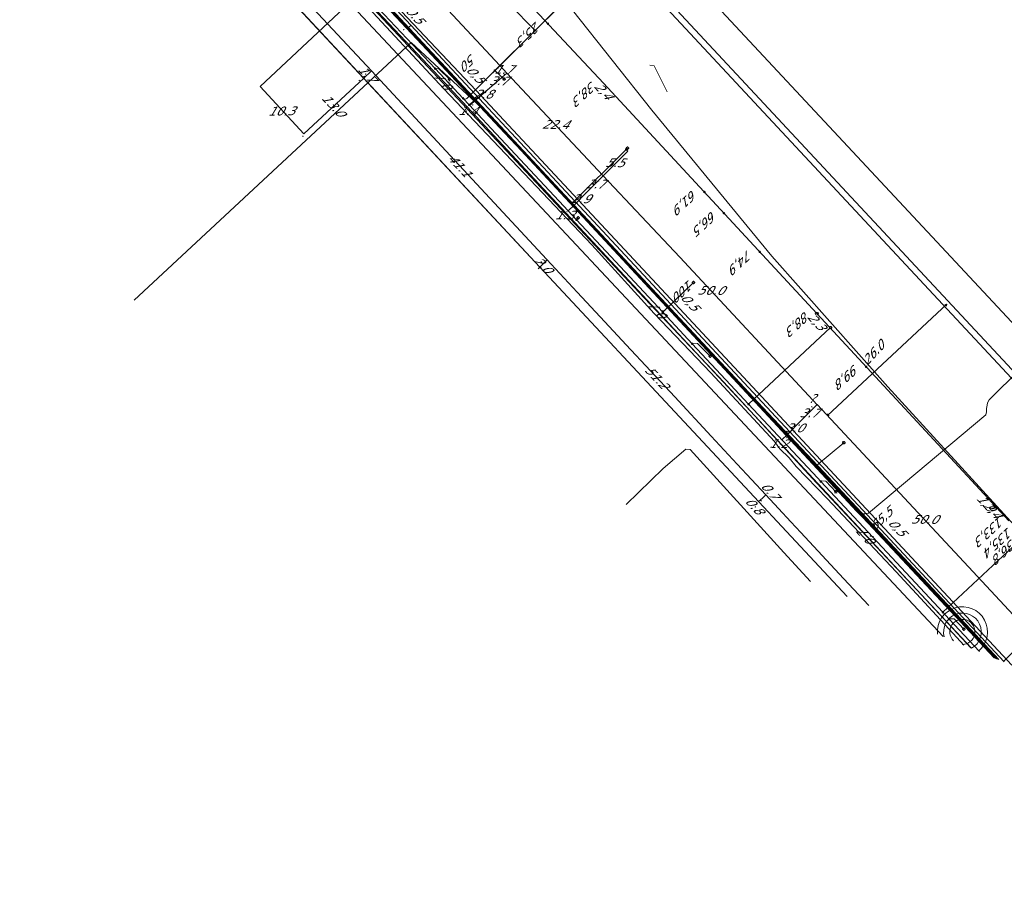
# Model space of a CAD drawing. Header units: metres. Extents: x 124576 to 133557, y 395865 to 402386.
# Tile 303 of 447: x 129149 to 129306, y 401249 to 401387. Entities that reach past the tile are written whole.
import ezdxf
from ezdxf.enums import TextEntityAlignment as Align

# ---------------------------------------------------------------- set-up
doc = ezdxf.new("R2010")
doc.units = ezdxf.units.M
doc.header["$MEASUREMENT"] = 0
for name, color, linetype, lineweight, true_color in [('LG_Datatransport_Blauw_Glas_Zuid', 3, 'Continuous', 13, 0x00ff00), ('LG_Datatransport_Bt_Nederland_NV', 3, 'Continuous', 13, 0x00ff00), ('LG_Datatransport_Eurofiber_Nederland_BV', 3, 'Continuous', 13, 0x00ff00), ('LG_Datatransport_Gebroeders_Van_der_Donk_BV_(FTTX)', 3, 'Continuous', 13, 0x00ff00), ('LG_Datatransport_KPN_BV', 3, 'Continuous', 13, 0x00ff00), ('LG_Datatransport_Tele2_Nederland_BV', 3, 'Continuous', 13, 0x00ff00), ('LG_Datatransport_Ziggo_BV', 3, 'Continuous', 13, 0x00ff00), ('LG_Laag_Spanning_Enexis_Netbeheer_BV', 7, 'Continuous', 13, 0x960000), ('LG_Midden_Spanning_Eneco_Wind', 7, 'Continuous', 13, 0xd20000), ('LG_Midden_Spanning_Enexis_Netbeheer_BV', 7, 'Continuous', 13, 0xd20000), ('LG_Riool_Vrij_Verval_Gemeente_Tilburg_Ruimtelijke_Uitvoering', 7, 'Continuous', 13, 0xca00a0), ('LG_unet-4_Brabant_Water', 5, 'Continuous', 13, 0x0000ff), ('LG_warmte_Ennatuurlijk_BV', 7, 'Continuous', 13, 0x008080), ('LG_Water_Gemeente_Tilburg_Ruimtelijke_Uitvoering', 5, 'Continuous', 13, 0x0000ff), ('MV_warmte_lijn', 7, 'Continuous', 0, 0x008080)]:
    doc.layers.add(name, color=color, linetype=linetype, lineweight=lineweight, true_color=true_color)
for name, color, linetype, lineweight in [('LG_Datatransport_P_KPN_BV', 7, 'Continuous', 0), ('LG_Laag_Spanning_P_Enexis_Netbeheer_BV', 7, 'Continuous', 0), ('LG_Laag_Spanning_P_Gemeente_Tilburg_Ruimtelijke_Uitvoering', 7, 'Continuous', 0), ('LG_Midden_Spanning_P_Enexis_Netbeheer_BV', 7, 'Continuous', 0), ('LG_n00003_Spitters_Electrotechniek_BV', 7, 'Continuous', 13), ('LG_unet-4_P_Brabant_Water', 7, 'Continuous', 0), ('MV_Datatransport', 7, 'Continuous', 0), ('MV_Laag_Spanning', 7, 'Continuous', 0), ('MV_Laag_Spanning_lijn', 7, 'Continuous', 0), ('MV_Laag_Spanning_pijl', 7, 'Continuous', 0), ('MV_Midden_Spanning', 7, 'Continuous', 0), ('MV_Midden_Spanning_lijn', 7, 'Continuous', 0), ('MV_Midden_Spanning_pijl', 7, 'Continuous', 0), ('MV_warmte', 7, 'Continuous', 0)]:
    doc.layers.add(name, color=color, linetype=linetype, lineweight=lineweight)
doc.styles.add('Klic_Annotatie', font='verdanai.ttf', dxfattribs={"oblique": 20, "height": 1.4})

# ---------------------------------------------------------------- blocks, each defined once
blk = doc.blocks.new('Mof')
at = {"layer": 'LG_Laag_Spanning_P_Enexis_Netbeheer_BV'}
h = blk.add_hatch(color=256, dxfattribs=at)
edge = h.paths.add_edge_path()
edge.add_arc((0, 0), 2, 0, 360)
blk = doc.blocks.new('Mof_1')
at = {"layer": 'LG_Midden_Spanning_P_Enexis_Netbeheer_BV'}
h = blk.add_hatch(color=256, dxfattribs=at)
edge = h.paths.add_edge_path()
edge.add_arc((0, 0), 2, 0, 360)
blk = doc.blocks.new('Streetlight')
at = {"layer": 'LG_Laag_Spanning_P_Enexis_Netbeheer_BV'}
for p, q in [((-1.8, 1.8), (-1.1, 1.1)), ((0, 2.5), (0, 1.5)), ((1.8, 1.8), (1.1, 1.1)), ((-1.1, -1.1), (-1.8, -1.8)), ((0, -1.5), (0, -2.5)), ((1.1, -1.1), (1.8, -1.8))]:
    blk.add_line(p, q, dxfattribs=at)
at = {"layer": 'LG_Laag_Spanning_P_Enexis_Netbeheer_BV', "flags": 128}
for points in [[(-2.5, 0), (-1.5, 0)], [(1.5, 0), (2.5, 0)]]:
    blk.add_lwpolyline(points, dxfattribs=at)
at = {"layer": 'LG_Laag_Spanning_P_Enexis_Netbeheer_BV'}
blk.add_circle((0, 0), 1.5, dxfattribs=at)
blk = doc.blocks.new('m_pijl')
at = {"layer": 'MV_Laag_Spanning_pijl'}
blk.add_hatch(color=7, dxfattribs=at).paths.add_polyline_path([(-1, -0.3), (-1, 0), (-1, 0.3), (0, 0)])
at = {"layer": 'MV_Laag_Spanning_pijl', "flags": 128}
blk.add_lwpolyline([(-1, 0), (-1, 0.3), (0, 0), (-1, -0.3), (-1, 0)], close=True, dxfattribs=at)
blk = doc.blocks.new('m_pijl_1')
at = {"layer": 'MV_Midden_Spanning_pijl'}
blk.add_hatch(color=7, dxfattribs=at).paths.add_polyline_path([(-1, -0.3), (-1, 0), (-1, 0.3), (0, 0)])
at = {"layer": 'MV_Midden_Spanning_pijl', "flags": 128}
blk.add_lwpolyline([(-1, 0), (-1, 0.3), (0, 0), (-1, -0.3), (-1, 0)], close=True, dxfattribs=at)
blk = doc.blocks.new('Afsluiter_2')
at = {"layer": 'LG_unet-4_P_Brabant_Water'}
blk.add_line((0, -2.5), (0, 2.5), dxfattribs=at)
blk.add_solid([(-0.25, 2.5), (0.25, 2.5), (-0.25, -2.5), (0.25, -2.5)], dxfattribs=at)
blk = doc.blocks.new('Onbekend_3')
at = {"layer": 'LG_Datatransport_P_KPN_BV'}
blk.add_hatch(color=256, dxfattribs=at).paths.add_polyline_path([(-0.3, -1.1, -0.262633), (0.2, 0.2), (0.6, 0.5, 0.379827), (0.7, 1.3), (0.7, 1.3, 0.228508), (0, 1.5), (0, 1.5, 0.459053), (-0.8, 0.8), (-1.3, 0.9, -0.414214), (-0.1, 2, -0.243799), (1.1, 1.5, -0.379827), (0.9, 0.1), (0.5, -0.2, 0.262633), (0.2, -1.1), (-0.2, -1.1)])
blk.add_circle((0, 0), 2.5, dxfattribs=at)
at = {"layer": 'LG_Datatransport_P_KPN_BV', "extrusion": (0, 0, -1)}
blk.add_solid([(0.3, -2.1), (-0.2, -2.1), (0.3, -1.5), (-0.2, -1.5)], dxfattribs=at)
blk = doc.blocks.new('Mof_2')
at = {"layer": 'LG_Datatransport_P_KPN_BV'}
h = blk.add_hatch(color=256, dxfattribs=at)
edge = h.paths.add_edge_path()
edge.add_arc((0, 0), 2, 0, 360)

msp = doc.modelspace()

# ---------------------------------------------------------------- linework, layer by layer
at = {"layer": 'LG_Datatransport_Blauw_Glas_Zuid', "flags": 128}
msp.add_lwpolyline([(129199.8, 401396.7), (129212.9, 401382.7), (129226.1, 401368.6), (129242.8, 401350.9), (129253.1, 401339.8), (129276.9, 401314.6), (129304.83, 401284.7)], dxfattribs=at)
at = {"layer": 'LG_Datatransport_Bt_Nederland_NV', "flags": 128}
msp.add_lwpolyline([(129178.61, 401416.82), (129247.55, 401343.19), (129261, 401328.96), (129275.79, 401312.87), (129300.47, 401286.51)], dxfattribs=at)
msp.add_lwpolyline([(129178.61, 401416.82), (129247.55, 401343.19), (129261, 401328.96), (129275.79, 401312.87), (129300.47, 401286.51)], dxfattribs=at)
at = {"layer": 'LG_Datatransport_Eurofiber_Nederland_BV', "flags": 128}
for points in [[(129158.22, 401441.27), (129159.66, 401440.64), (129160.05, 401440.31), (129160.43, 401439.97), (129160.81, 401439.63), (129161.18, 401439.28), (129161.55, 401438.92), (129161.91, 401438.56), (129162.27, 401438.2), (129162.62, 401437.82), (129162.96, 401437.45), (129163.3, 401437.06), (129179.08, 401420.14), (129181.05, 401418.02), (129183.14, 401415.78), (129210.42, 401386.53), (129305.71, 401284.33)], [(129158.22, 401441.27), (129159.66, 401440.64), (129160.05, 401440.31), (129160.43, 401439.97), (129160.81, 401439.63), (129161.18, 401439.28), (129161.55, 401438.92), (129161.91, 401438.56), (129162.27, 401438.2), (129162.62, 401437.82), (129162.96, 401437.45), (129163.3, 401437.06), (129179.08, 401420.14), (129181.05, 401418.02), (129183.14, 401415.78), (129210.42, 401386.53), (129305.71, 401284.33)], [(129183.14, 401415.78), (129210.42, 401386.53), (129305.71, 401284.33)], [(129183.14, 401415.78), (129210.42, 401386.53), (129305.71, 401284.33)]]:
    msp.add_lwpolyline(points, dxfattribs=at)
at = {"layer": 'LG_Datatransport_Gebroeders_Van_der_Donk_BV_(FTTX)', "flags": 128}
msp.add_lwpolyline([(129175.78, 401419.84), (129216.54, 401376.62), (129300.38, 401286.55)], dxfattribs=at)
at = {"layer": 'LG_Datatransport_KPN_BV', "flags": 128}
for points in [[(129178.05, 401420.29), (129178.86, 401419.41), (129179.99, 401418.19), (129182.56, 401415.43), (129220.71, 401374.52), (129249.49, 401343.66), (129304.24, 401284.94)], [(129306.92, 401283.83), (129250.37, 401344.48), (129221.59, 401375.34), (129185.11, 401414.01), (129183.34, 401415.95), (129179.58, 401420.06)], [(129275.85, 401339.8), (129241.87, 401376.53), (129209.55, 401411.02)], [(129306.44, 401306.81), (129304.5, 401308.91), (129275.85, 401339.8)]]:
    msp.add_lwpolyline(points, dxfattribs=at)
at = {"layer": 'LG_Datatransport_Tele2_Nederland_BV', "flags": 128}
for points in [[(129304.51, 401284.83), (129195.12, 401402.15), (129195.15, 401403.42), (129193.88, 401403.48), (129190.8, 401406.8), (129184.45, 401413.57), (129159.6, 401439.9), (129155.5, 401442.9), (129150.1, 401446), (129146.5, 401447.4), (129141, 401448.7), (129135.9, 401449.2), (129127.7, 401449.2), (129123.6, 401448.2), (129122.2, 401448.4), (129120.1, 401450.9), (129112, 401459.1), (129110.9, 401458.8), (129083.7, 401433.5), (129060.9, 401412.2)], [(129304.53, 401284.82), (129195.11, 401402.23), (129195.15, 401403.42)], [(129304.51, 401284.83), (129212.7, 401383.3), (129195.12, 401402.15)]]:
    msp.add_lwpolyline(points, dxfattribs=at)
at = {"layer": 'LG_Datatransport_Ziggo_BV', "flags": 128}
for points in [[(128959.21, 401645.43), (128964.42, 401643.76), (128969.96, 401640.91), (128974.73, 401637.45), (128999.34, 401611.49), (129089.74, 401514.63), (129104.27, 401528.74), (129109.6, 401523.27), (129139.59, 401493.28), (129187.92, 401442.02), (129202.23, 401426.67), (129219.43, 401407.93), (129230.62, 401396.14), (129249.54, 401372.19), (129268.7, 401348.96), (129287.15, 401328.12), (129320.18, 401292), (129341.05, 401269.64)], [(128959.21, 401645.43), (128964.42, 401643.76), (128969.96, 401640.91), (128974.73, 401637.45), (128999.34, 401611.49), (129089.74, 401514.63), (129104.27, 401528.74), (129109.6, 401523.27), (129139.59, 401493.28), (129187.92, 401442.02), (129202.23, 401426.67), (129219.43, 401407.93), (129230.62, 401396.14), (129249.54, 401372.19), (129268.7, 401348.96), (129287.15, 401328.12), (129320.18, 401292), (129341.05, 401269.64)], [(129341.05, 401269.64), (129320.18, 401292), (129287.15, 401328.12), (129268.7, 401348.96), (129249.54, 401372.19), (129230.62, 401396.14), (129219.43, 401407.93), (129202.23, 401426.67), (129187.92, 401442.02), (129139.59, 401493.28), (129109.6, 401523.27), (129104.27, 401528.74), (129089.74, 401514.63)], [(129341.05, 401269.64), (129320.18, 401292), (129287.15, 401328.12), (129268.7, 401348.96), (129249.54, 401372.19), (129230.62, 401396.14), (129219.43, 401407.93), (129202.23, 401426.67), (129187.92, 401442.02), (129139.59, 401493.28), (129109.6, 401523.27), (129104.27, 401528.74), (129089.74, 401514.63)], [(129341.05, 401269.64), (129320.18, 401292), (129287.15, 401328.12), (129268.7, 401348.96), (129249.54, 401372.19), (129230.62, 401396.14), (129219.43, 401407.93), (129202.23, 401426.67), (129187.92, 401442.02), (129139.59, 401493.28), (129109.6, 401523.27), (129104.27, 401528.74), (129089.74, 401514.63)]]:
    msp.add_lwpolyline(points, dxfattribs=at)
at = {"layer": 'LG_Laag_Spanning_Enexis_Netbeheer_BV'}
for p, q in [((129230.96, 401384.92), (129226.9, 401389.04)), ((129224.54, 401378.53), (129226.03, 401377.18)), ((129220.47, 401373.05), (129219.49, 401374.1)), ((129219.89, 401373.96), (129219.49, 401374.1)), ((129220.47, 401373.05), (129219.49, 401374.1)), ((129236.87, 401357.42), (129245.46, 401365.95)), ((129245.46, 401365.95), (129245.67, 401366.16)), ((129237.54, 401354.77), (129237.82, 401355.06)), ((129251.29, 401340.04), (129256.21, 401344.76)), ((129264.98, 401325.37), (129278.05, 401337.58)), ((129275.77, 401315.62), (129280.15, 401319.25)), ((129295.93, 401292.23), (129307.87, 401303.39))]:
    msp.add_line(p, q, dxfattribs=at)
at = {"layer": 'LG_Laag_Spanning_Enexis_Netbeheer_BV', "flags": 128}
for points in [[(129219.49, 401374.1), (129215.04, 401378.83), (129202.39, 401392.31), (129194.38, 401400.86), (129180.01, 401416.18), (129173.99, 401422.59), (129164.88, 401432.32), (129163.35, 401433.96), (129158.82, 401438.79), (129157.45, 401440.25), (129157.38, 401440.33), (129155.95, 401441.57), (129155.6, 401441.8), (129154.32, 401442.57), (129153.05, 401443.27), (129152.8, 401443.55), (129152.76, 401443.92), (129152.78, 401443.97), (129152.85, 401444.21)], [(129178.41, 401420.24), (129179.32, 401419.26), (129204.47, 401392.23), (129236.87, 401357.42), (129275.77, 401315.62), (129304.11, 401285.17), (129304.38, 401284.89)], [(129178.41, 401420.24), (129179.32, 401419.26), (129204.47, 401392.23), (129236.87, 401357.42), (129275.77, 401315.62), (129304.11, 401285.17), (129304.38, 401284.89)], [(129219.49, 401374.1), (129215.04, 401378.83), (129202.39, 401392.31)], [(129237.39, 401391.31), (129230.96, 401384.92), (129224.54, 401378.53), (129220.08, 401374.09), (129219.89, 401373.96), (129219.49, 401374.1)], [(129219.89, 401373.96), (129220.08, 401374.09), (129228.24, 401382.21), (129237.39, 401391.31), (129237.48, 401391.45)], [(129219.89, 401373.96), (129220.08, 401374.09), (129228.24, 401382.21), (129237.39, 401391.31), (129237.48, 401391.45)], [(129219.89, 401373.96), (129220.08, 401374.09), (129228.24, 401382.21), (129237.39, 401391.31), (129237.48, 401391.45)], [(129219.89, 401373.96), (129220.08, 401374.09), (129228.24, 401382.21), (129237.39, 401391.31), (129237.48, 401391.45)], [(129219.89, 401373.96), (129220.08, 401374.09), (129228.24, 401382.21), (129237.39, 401391.31), (129237.48, 401391.45)], [(129237.48, 401391.45), (129237.39, 401391.31), (129230.96, 401384.92), (129224.54, 401378.53), (129220.08, 401374.09), (129219.89, 401373.96)], [(129215.04, 401378.83), (129215.64, 401378.82), (129217.3, 401377.16)], [(129301.78, 401285.96), (129296.95, 401291.14), (129295.93, 401292.23), (129293.04, 401295.33), (129276.48, 401313.06), (129275.94, 401313.63), (129264.98, 401325.37), (129262.12, 401328.44), (129256, 401334.99), (129251.29, 401340.04), (129243.03, 401348.89), (129237.54, 401354.77), (129235.53, 401356.92), (129223.96, 401369.32), (129222.6, 401370.78), (129220.47, 401373.05)], [(129301.78, 401285.96), (129296.95, 401291.14), (129295.93, 401292.23), (129293.04, 401295.33), (129276.48, 401313.06), (129275.94, 401313.63), (129264.98, 401325.37), (129262.12, 401328.44), (129256, 401334.99), (129251.29, 401340.04), (129243.03, 401348.89), (129237.54, 401354.77), (129235.53, 401356.92), (129223.96, 401369.32), (129222.6, 401370.78), (129220.47, 401373.05)], [(129256, 401334.99), (129256.1, 401335.08), (129256.82, 401335.07), (129258.85, 401333.04)], [(129276.48, 401313.06), (129276.59, 401313.17), (129277.27, 401313.12), (129278.88, 401311.42)], [(129296.95, 401291.14), (129297.03, 401291.21), (129297.74, 401291.18), (129299.27, 401289.54)]]:
    msp.add_lwpolyline(points, dxfattribs=at)
at = {"layer": 'LG_Laag_Spanning_P_Gemeente_Tilburg_Ruimtelijke_Uitvoering'}
for radius, start, end in [(4, 309.8462, 184.9996), (3, 299.3075, 195.5384), (2, 269.6228, 225.2231)]:
    msp.add_arc((129299.04, 401289.11), radius, start, end, dxfattribs=at)
at = {"layer": 'LG_Midden_Spanning_Eneco_Wind', "flags": 128}
msp.add_lwpolyline([(129274.86, 401297.16), (129270.57, 401301.73), (129255.65, 401318.15), (129255, 401318.23), (129251.39, 401315.12), (129245.46, 401309.38)], dxfattribs=at)
at = {"layer": 'LG_Midden_Spanning_Enexis_Netbeheer_BV'}
for p, q in [((129231.73, 401347.22), (129180.72, 401401.92)), ((129231.73, 401347.22), (129180.72, 401401.92)), ((129231.73, 401347.22), (129180.72, 401401.92)), ((129231.73, 401347.22), (129180.72, 401401.92)), ((129280.66, 401294.74), (129231.73, 401347.22)), ((129280.66, 401294.74), (129231.73, 401347.22)), ((129280.66, 401294.74), (129231.73, 401347.22)), ((129280.66, 401294.74), (129231.73, 401347.22))]:
    msp.add_line(p, q, dxfattribs=at)
at = {"layer": 'LG_Midden_Spanning_Enexis_Netbeheer_BV', "flags": 128}
for points in [[(129280.66, 401294.74), (129231.73, 401347.22), (129180.72, 401401.92), (129146.89, 401438.2), (129146.04, 401438.23), (129126.22, 401419.74), (129120.52, 401414.42), (129119.95, 401413.89), (129119.1, 401413.92), (129100.33, 401432.02), (129099.32, 401432.99), (129098.48, 401433.85), (129091.78, 401441), (129089.21, 401443.74), (129088.37, 401443.77), (129088.36, 401443.77)], [(129280.66, 401294.74), (129231.73, 401347.22), (129180.72, 401401.92), (129146.89, 401438.2), (129146.04, 401438.23), (129126.22, 401419.74), (129120.52, 401414.42), (129119.95, 401413.89), (129119.1, 401413.92), (129100.33, 401432.02), (129099.32, 401432.99), (129098.48, 401433.85), (129091.78, 401441), (129089.21, 401443.74), (129088.37, 401443.77), (129088.36, 401443.77)], [(129338.18, 401304.93), (129231.57, 401419.22), (129221.52, 401429.67), (129214.73, 401436.96)], [(129178.28, 401420.21), (129178.52, 401420.06), (129304.63, 401284.78)], [(129178.28, 401420.21), (129178.52, 401420.06), (129304.63, 401284.78)], [(129390.15, 401249.22), (129363.67, 401277.62), (129359.03, 401282.59), (129344.76, 401297.87), (129343.54, 401299.18), (129338.22, 401304.88), (129338.18, 401304.93), (129231.57, 401419.22)], [(129390.15, 401249.22), (129363.67, 401277.62), (129359.03, 401282.59), (129344.76, 401297.87), (129343.54, 401299.18), (129338.22, 401304.88), (129338.18, 401304.93), (129231.57, 401419.22)], [(129390.15, 401249.22), (129363.67, 401277.62), (129359.03, 401282.59), (129344.76, 401297.87), (129343.54, 401299.18), (129338.22, 401304.88), (129338.18, 401304.93), (129231.57, 401419.22)], [(129231.57, 401419.22), (129338.18, 401304.93), (129338.22, 401304.88), (129343.54, 401299.18), (129344.76, 401297.87), (129359.03, 401282.59), (129363.67, 401277.62), (129390.15, 401249.22)], [(129231.57, 401419.22), (129338.18, 401304.93), (129338.22, 401304.88), (129343.54, 401299.18), (129344.76, 401297.87), (129359.03, 401282.59), (129363.67, 401277.62), (129390.15, 401249.22)], [(129231.57, 401419.22), (129338.18, 401304.93), (129338.22, 401304.88), (129343.54, 401299.18), (129344.76, 401297.87), (129359.03, 401282.59), (129363.67, 401277.62), (129390.15, 401249.22)], [(129231.57, 401419.22), (129338.18, 401304.93), (129338.22, 401304.88), (129343.54, 401299.18), (129344.76, 401297.87), (129359.03, 401282.59), (129363.67, 401277.62), (129390.15, 401249.22)], [(129280.66, 401294.74), (129231.73, 401347.22), (129180.72, 401401.92)], [(129280.66, 401294.74), (129231.73, 401347.22), (129180.72, 401401.92)], [(129280.66, 401294.74), (129231.73, 401347.22), (129180.72, 401401.92)]]:
    msp.add_lwpolyline(points, dxfattribs=at)
at = {"layer": 'LG_n00003_Spitters_Electrotechniek_BV'}
for p, q in [((129216.43, 401375.63), (129202.17, 401390.95)), ((129202.17, 401390.95), (129216.43, 401375.63)), ((129202.17, 401390.95), (129216.43, 401375.63)), ((129216.43, 401375.63), (129202.17, 401390.95)), ((129240, 401350.79), (129216.43, 401375.63)), ((129216.43, 401375.63), (129240, 401350.79)), ((129216.43, 401375.63), (129240, 401350.79)), ((129240, 401350.79), (129216.43, 401375.63)), ((129249.92, 401339.83), (129240, 401350.79)), ((129240, 401350.79), (129249.92, 401339.83)), ((129240, 401350.79), (129249.92, 401339.83)), ((129249.92, 401339.83), (129240, 401350.79)), ((129258.95, 401330.4), (129249.92, 401339.83)), ((129249.92, 401339.83), (129258.95, 401330.4)), ((129249.92, 401339.83), (129258.95, 401330.4)), ((129258.95, 401330.4), (129249.92, 401339.83)), ((129269.09, 401319.42), (129258.95, 401330.4)), ((129258.95, 401330.4), (129269.09, 401319.42)), ((129258.95, 401330.4), (129269.09, 401319.42)), ((129269.09, 401319.42), (129258.95, 401330.4)), ((129269.96, 401318.27), (129269.09, 401319.42)), ((129269.09, 401319.42), (129269.96, 401318.27)), ((129269.09, 401319.42), (129269.96, 401318.27)), ((129269.96, 401318.27), (129269.09, 401319.42)), ((129271.43, 401316.81), (129269.96, 401318.27)), ((129269.96, 401318.27), (129271.43, 401316.81)), ((129269.96, 401318.27), (129271.43, 401316.81)), ((129271.43, 401316.81), (129269.96, 401318.27)), ((129272.58, 401315.48), (129271.43, 401316.81)), ((129271.43, 401316.81), (129272.58, 401315.48)), ((129271.43, 401316.81), (129272.58, 401315.48)), ((129272.58, 401315.48), (129271.43, 401316.81)), ((129277.49, 401310.35), (129272.58, 401315.48)), ((129272.58, 401315.48), (129277.49, 401310.35)), ((129272.58, 401315.48), (129277.49, 401310.35)), ((129277.49, 401310.35), (129272.58, 401315.48)), ((129288.49, 401298.66), (129277.49, 401310.35)), ((129277.49, 401310.35), (129288.49, 401298.66)), ((129277.49, 401310.35), (129288.49, 401298.66)), ((129288.49, 401298.66), (129277.49, 401310.35)), ((129298.15, 401288.19), (129288.49, 401298.66)), ((129288.49, 401298.66), (129298.15, 401288.19)), ((129288.49, 401298.66), (129298.15, 401288.19)), ((129298.15, 401288.19), (129288.49, 401298.66)), ((129299.27, 401287.01), (129298.15, 401288.19)), ((129298.15, 401288.19), (129299.27, 401287.01)), ((129298.15, 401288.19), (129299.27, 401287.01)), ((129299.27, 401287.01), (129298.15, 401288.19))]:
    msp.add_line(p, q, dxfattribs=at)
at = {"layer": 'LG_Riool_Vrij_Verval_Gemeente_Tilburg_Ruimtelijke_Uitvoering', "flags": 128}
msp.add_lwpolyline([(129249.26, 401379.4), (129249.91, 401379.3), (129251.99, 401375.13)], dxfattribs=at)
at = {"layer": 'LG_unet-4_Brabant_Water'}
msp.add_line((129283.26, 401307.7), (129283.03, 401307.47), dxfattribs=at)
at = {"layer": 'LG_unet-4_Brabant_Water', "flags": 128}
for points in [[(129283.03, 401307.47), (129283.02, 401307.47), (129282.21, 401308.28), (129222.37, 401372.64), (129204.23, 401392.08), (129164.21, 401434.95), (129157.06, 401442.62)], [(129295.97, 401288.38), (129183.03, 401408.95), (129183.5, 401413.75)], [(129222.37, 401372.64), (129211.19, 401382.98), (129167.1, 401341.96)], [(129334.95, 401357.59), (129333.52, 401355.96), (129303.28, 401326.07), (129303.05, 401325.57), (129302.97, 401325.21), (129302.89, 401324.7), (129302.87, 401324.18), (129302.8, 401323.69), (129284.1, 401308.01), (129283.45, 401307.89), (129283.26, 401307.7)], [(129304.12, 401284.99), (129284.05, 401306.45), (129283.03, 401307.47)]]:
    msp.add_lwpolyline(points, dxfattribs=at)
at = {"layer": 'LG_warmte_Ennatuurlijk_BV', "flags": 128}
for points in [[(128990.7, 401679.86), (129004.05, 401663.17), (129017.55, 401646.6), (129031.22, 401630.13), (129045.04, 401613.77), (129059.02, 401597.52), (129073.16, 401581.38), (129087.45, 401565.36), (129101.9, 401549.44), (129116.52, 401533.63), (129116.56, 401533.58), (129376.38, 401254.95)], [(128991.52, 401680.43), (129004.86, 401663.75), (129018.37, 401647.18), (129032.03, 401630.72), (129045.85, 401614.37), (129059.82, 401598.12), (129073.95, 401581.99), (129088.25, 401565.97), (129102.7, 401550.05), (129117.3, 401534.25), (129117.44, 401534.1), (129378.62, 401254.02)]]:
    msp.add_lwpolyline(points, dxfattribs=at)
at = {"layer": 'LG_Water_Gemeente_Tilburg_Ruimtelijke_Uitvoering', "flags": 128}
msp.add_lwpolyline([(129295.99, 401288.37), (129183.04, 401408.96), (129183.5, 401413.75)], dxfattribs=at)
at = {"layer": 'MV_Laag_Spanning_lijn'}
for p, q in [((129187.15, 401375.97), (129204.47, 401392.23)), ((129220.47, 401373.05), (129223.67, 401375.74)), ((129245.74, 401365.67), (129245.46, 401365.95))]:
    msp.add_line(p, q, dxfattribs=at)
at = {"layer": 'MV_Laag_Spanning_pijl'}
for p, q in [((129226.48, 401378.09), (129223.7, 401375.7)), ((129226.48, 401378.09), (129225.34, 401379.32)), ((129241.82, 401361.75), (129226.47, 401378.1)), ((129187.15, 401375.97), (129194.13, 401368.46)), ((129223.7, 401375.7), (129221.56, 401373.86)), ((129221.56, 401373.86), (129220.53, 401372.98)), ((129241.82, 401361.75), (129245.74, 401365.67)), ((129241.82, 401361.75), (129239.21, 401359.15)), ((129239.21, 401359.15), (129237.17, 401357.1)), ((129237.17, 401357.1), (129236.24, 401356.17)), ((129275.9, 401325.31), (129273.26, 401322.67)), ((129273.26, 401322.67), (129271.16, 401320.57)), ((129271.16, 401320.57), (129270.28, 401319.69)), ((129307.33, 401286.14), (129305.58, 401284.39))]:
    msp.add_line(p, q, dxfattribs=at)
at = {"layer": 'MV_Laag_Spanning_pijl', "flags": 128}
for points in [[(129225.34, 401379.32), (129202.88, 401403.42), (129191.27, 401415.92)], [(129275.97, 401325.23), (129254, 401348.78), (129241.82, 401361.75)], [(129309.99, 401288.74), (129300.02, 401299.47), (129275.9, 401325.31)]]:
    msp.add_lwpolyline(points, dxfattribs=at)
at = {"layer": 'MV_Midden_Spanning_lijn'}
msp.add_line((129267.18, 401310.43), (129266.57, 401309.86), dxfattribs=at)
at = {"layer": 'MV_Midden_Spanning_pijl'}
for p, q in [((129211.19, 401385.77), (129210.82, 401385.42)), ((129203.66, 401377.32), (129204.89, 401378.46)), ((129194.13, 401368.46), (129203.66, 401377.32)), ((129231.45, 401346.94), (129232.9, 401348.36)), ((129267.18, 401310.43), (129267.72, 401310.93)), ((129267.18, 401310.43), (129266.57, 401309.86))]:
    msp.add_line(p, q, dxfattribs=at)
at = {"layer": 'MV_Midden_Spanning_pijl', "flags": 128}
for points in [[(129204.89, 401378.46), (129192.51, 401391.77), (129181.97, 401403.09)], [(129204.89, 401378.46), (129232.85, 401348.41), (129232.89, 401348.36)], [(129232.85, 401348.41), (129237.66, 401343.24), (129242.07, 401338.5), (129245.49, 401334.82), (129253.2, 401326.54), (129259, 401320.3), (129263.15, 401315.84), (129267.72, 401310.93)], [(129267.72, 401310.93), (129269.75, 401308.75), (129271.69, 401306.66), (129273.28, 401304.96), (129280.11, 401297.61), (129284.12, 401293.31)]]:
    msp.add_lwpolyline(points, dxfattribs=at)
at = {"layer": 'MV_warmte_lijn'}
for p, q in [((129277.54, 401323.56), (129296.55, 401341.29)), ((129296.55, 401341.29), (129296.25, 401341.28)), ((129296.55, 401341.29), (129296.52, 401340.99)), ((129277.54, 401323.56), (129277.57, 401323.86)), ((129277.54, 401323.56), (129277.84, 401323.57))]:
    msp.add_line(p, q, dxfattribs=at)

# ---------------------------------------------------------------- block references
at = {"layer": 'LG_Datatransport_P_KPN_BV', "xscale": 0.1, "yscale": 0.1, "zscale": 0.1}
for name, p in [('Mof_2', (129233.01, 401385.99)), ('Mof_2', (129257.93, 401359.18)), ('Mof_2', (129261.05, 401355.8)), ('Mof_2', (129266.75, 401349.64)), ('Onbekend_3', (129275.85, 401339.8)), ('Onbekend_3', (129275.85, 401339.8)), ('Mof_2', (129283.7, 401331.34))]:
    msp.add_blockref(name, p, dxfattribs=at)
at = {"layer": 'LG_Laag_Spanning_P_Enexis_Netbeheer_BV', "xscale": 0.1, "yscale": 0.1, "zscale": 0.1}
for p in [(129230.96, 401384.92), (129215.04, 401378.83), (129224.54, 401378.53), (129245.46, 401365.95), (129236.87, 401357.42), (129237.54, 401354.77), (129251.29, 401340.04), (129256, 401334.99), (129264.98, 401325.37), (129275.77, 401315.62), (129276.48, 401313.06), (129295.93, 401292.23), (129296.95, 401291.14)]:
    msp.add_blockref('Mof', p, dxfattribs=at)
for name, p, rotation in [('Streetlight', (129217.3, 401377.16), 45), ('Streetlight', (129226.03, 401377.18), 42), ('Mof', (129219.49, 401374.1), 1), ('Mof', (129220.47, 401373.05), 1), ('Streetlight', (129245.67, 401366.16), 315), ('Streetlight', (129237.82, 401355.06), 315), ('Streetlight', (129256.21, 401344.76), 316), ('Streetlight', (129278.05, 401337.58), 317.0000000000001), ('Streetlight', (129258.85, 401333.04), 45), ('Streetlight', (129280.15, 401319.25), 320), ('Streetlight', (129278.88, 401311.42), 51), ('Streetlight', (129299.27, 401289.54), 47)]:
    msp.add_blockref(name, p, dxfattribs=dict(at, rotation=rotation))
at = {"layer": 'LG_Midden_Spanning_P_Enexis_Netbeheer_BV', "xscale": 0.1, "yscale": 0.1, "zscale": 0.1, "rotation": 1}
msp.add_blockref('Mof_1', (129231.73, 401347.22), dxfattribs=at)
msp.add_blockref('Mof_1', (129231.73, 401347.22), dxfattribs=at)
msp.add_blockref('Mof_1', (129231.73, 401347.22), dxfattribs=at)
at = {"layer": 'LG_unet-4_P_Brabant_Water', "xscale": 0.1, "yscale": 0.1, "zscale": 0.1}
msp.add_blockref('Afsluiter_2', (129283.26, 401307.7), dxfattribs=at)
at = {"layer": 'MV_Laag_Spanning_pijl'}
for p, xscale, yscale, zscale, rotation in [((129225, 401379), 0.1, 0.1, 0.1, 132), ((129226, 401378), 0.09999999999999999, 0.09999999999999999, 0.09999999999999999, 133), ((129223, 401375), 0.1, 0.1, 0.1, 221), ((129220, 401372), 0.1, 0.1, 0.1, 221), ((129221, 401373), 0.1, 0.1, 0.1, 221), ((129194, 401368), 0.1, 0.1, 0.1, 313), ((129245, 401365), 0.1, 0.1, 0.1, 43.99999999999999), ((129241, 401361), 0.09999999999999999, 0.09999999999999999, 0.09999999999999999, 133), ((129239, 401359), 0.1, 0.1, 0.1, 225), ((129237, 401357), 0.1, 0.1, 0.1, 226), ((129236, 401356), 0.1, 0.1, 0.1, 225), ((129275, 401325), 0.09999999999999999, 0.09999999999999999, 0.09999999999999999, 133), ((129273, 401322), 0.1, 0.1, 0.1, 225), ((129271, 401320), 0.1, 0.1, 0.1, 225), ((129270, 401319), 0.1, 0.1, 0.1, 226)]:
    msp.add_blockref('m_pijl', p, dxfattribs=dict(at, xscale=xscale, yscale=yscale, zscale=zscale, rotation=rotation))
at = {"layer": 'MV_Midden_Spanning_pijl', "xscale": 0.1, "yscale": 0.1, "zscale": 0.1}
for p, rotation in [((129210, 401385), 223), ((129203, 401377), 42), ((129204, 401378), 42), ((129232, 401348), 43.99999999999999), ((129232, 401348), 314), ((129266, 401309), 224), ((129267, 401310), 42), ((129267, 401310), 313)]:
    msp.add_blockref('m_pijl_1', p, dxfattribs=dict(at, rotation=rotation))

# ---------------------------------------------------------------- texts
at = {"layer": 'MV_Datatransport', "style": 'Klic_Annotatie', "oblique": 20}
for s, rotation, p in [('25,3', 223, (129230.06, 401384.48)), ('50', 223, (129220.45, 401379.96)), ('0,5', 312.9, (129221.4, 401377.95)), ('0,7', 132.9, (129216.7, 401376.23)), ('38,3', 222.7, (129238.94, 401374.98)), ('2,4', 313.8, (129241.78, 401375.33)), ('61,9', 222.8, (129255, 401357.7)), ('66,5', 222.9, (129258.13, 401354.32)), ('74,9', 222.9, (129263.85, 401348.17)), ('100', 223, (129254.68, 401343.59)), ('0,5', 313, (129255.59, 401341.68)), ('0,7', 133, (129250.86, 401339.8)), ('88,3', 222.9, (129272.96, 401338.34)), ('2,3', 312.9, (129275.74, 401338.59)), ('99,8', 221.9, (129280.76, 401329.91)), ('1,9', 313.1, (129302.72, 401309.68)), ('2,4', 313.1, (129303.74, 401308.59)), ('65,5', 43, (129286.05, 401307.03)), ('0,5', 313, (129288.62, 401305.79)), ('133,3', 223, (129303.48, 401305.28)), ('0,7', 133, (129284.06, 401303.89)), ('135,4', 223, (129304.85, 401303.54)), ('136,8', 223, (129306.27, 401302.46))]:
    msp.add_text(s, height=1.4, rotation=rotation, dxfattribs=at).set_placement(p, align=Align.MIDDLE_CENTER)
at = {"layer": 'MV_Laag_Spanning', "style": 'Klic_Annotatie', "oblique": 20}
for s, rotation, p in [('1.7', 359, (129225.91, 401378.71)), ('3.7', 359, (129225.09, 401376.9)), ('2.8', 359, (129222.63, 401374.78)), ('10.3', 1, (129190.49, 401372.08)), ('1.4', 359, (129220.18, 401372.12)), ('22.4', 359, (129234.14, 401369.93)), ('5.5', 359, (129243.63, 401363.85)), ('3.7', 359, (129240.51, 401360.45)), ('2.9', 359, (129238.19, 401358.12)), ('1.3', 359, (129235.59, 401355.52)), ('50.0', 359, (129258.91, 401343.51)), ('3.7', 359, (129274.58, 401323.99)), ('3.0', 359, (129272.21, 401321.62)), ('1.2', 359, (129269.7, 401319.11)), ('50.0', 359, (129292.96, 401307.03))]:
    msp.add_text(s, height=1.4, rotation=rotation, dxfattribs=at).set_placement(p, align=Align.MIDDLE_CENTER)
at = {"layer": 'MV_Midden_Spanning', "style": 'Klic_Annotatie', "oblique": 20}
for s, rotation, p in [('0.5', 313, (129211.73, 401387.39)), ('1.7', 313, (129204.14, 401378.04)), ('13.0', 313, (129198.76, 401373.04)), ('41.1', 313, (129218.87, 401363.44)), ('2.0', 315, (129232.17, 401347.65)), ('51.2', 313, (129250.29, 401329.67)), ('0.7', 312, (129268.35, 401311.64)), ('0.8', 313, (129265.84, 401309.24))]:
    msp.add_text(s, height=1.4, rotation=rotation, dxfattribs=at).set_placement(p, align=Align.MIDDLE_CENTER)
at = {"layer": 'MV_warmte', "style": 'Klic_Annotatie', "oblique": 20}
msp.add_text('26.0', height=1.4, rotation=47, dxfattribs=at).set_placement((129284.79, 401333.46), align=Align.MIDDLE_CENTER)
msp.add_text('?', height=1.4, dxfattribs=at).set_placement((129274.98, 401326.29), align=Align.MIDDLE_CENTER)

doc.saveas('drawing.dxf')
